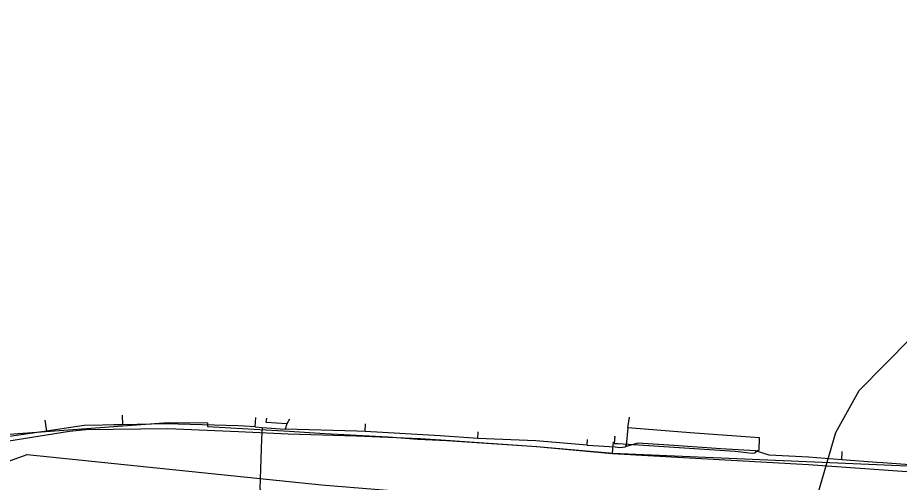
# Model space of a CAD drawing. Extents: x -662620 to -656370, y -1067090 to -1062990.
# Drawn here: x -659229.2 to -659061, y -1065044.7 to -1064955.9 of the extents above; entities that cross this region are included whole.
import ezdxf

# ---------------------------------------------------------------- set-up
doc = ezdxf.new("R2010")
doc.units = 0
for name, color, linetype in [('SDELOVACÍ_VEDENÍ_-_PODZEMNÍ', 7, 'Continuous'), ('SILNICE_II__TŘÍDY_A_III__TŘÍDY', 7, 'Continuous'), ('VRSTEVNICE_ZÁKLADNÍ', 7, 'Continuous')]:
    doc.layers.add(name, color=color, linetype=linetype)

msp = doc.modelspace()

# ---------------------------------------------------------------- linework, layer by layer
at = {"layer": 'SDELOVACÍ_VEDENÍ_-_PODZEMNÍ'}
for points in [[(-659268.92, -1064932.08), (-659267.13, -1064939.81), (-659264.91, -1064952.37), (-659263.45, -1064967.42), (-659262.46, -1064976.17), (-659255.92, -1065016.58), (-659252.68, -1065035.96), (-659252.63, -1065035.97), (-659251.52, -1065037.14), (-659247.43, -1065038.97), (-659240.27, -1065038.22), (-659232.45, -1065036.99), (-659219.26, -1065034.88)], [(-659263.92, -1064958.31), (-659261.35, -1064975.96), (-659261.22, -1064977.24), (-659252.33, -1065037.12), (-659252.09, -1065038.68), (-659247.38, -1065038.41), (-659232.49, -1065035.62), (-659200.46, -1065033.24), (-659192.97, -1065033.33), (-659192.97, -1065033.99), (-659177.39, -1065034.91), (-659170.6, -1065035.34)], [(-659263.92, -1064958.31), (-659261.35, -1064975.96), (-659261.22, -1064977.24), (-659252.33, -1065037.12), (-659252.09, -1065038.68), (-659247.38, -1065038.41), (-659232.49, -1065035.62), (-659200.46, -1065033.24), (-659192.97, -1065033.33), (-659192.97, -1065033.99), (-659177.39, -1065034.91), (-659170.6, -1065035.34)], [(-659148.42, -1065036.53), (-659130.19, -1065037.83), (-659115.72, -1065039.14), (-659078.28, -1065041.28), (-659059.54, -1065042.57), (-659038.53, -1065044.55), (-659033.01, -1065044.5), (-659022.45, -1065042.82), (-659018.24, -1065042.22), (-658997.86, -1065038.29), (-658976.24, -1065034.24), (-658967.3, -1065032.33), (-658951.67, -1065028.88), (-658934.62, -1065024.66), (-658909.89, -1065016.43), (-658906, -1065015.24)], [(-659223.98, -1065032.77), (-659223.67, -1065034.88)], [(-659223.98, -1065032.77), (-659223.67, -1065034.88)], [(-659209.24, -1065031.86), (-659209.2, -1065033.68)], [(-659209.24, -1065031.86), (-659209.2, -1065033.68)], [(-659183.85, -1065034.09), (-659183.72, -1065032.26)], [(-659183.85, -1065034.09), (-659183.72, -1065032.26)], [(-659177.81, -1065033.51), (-659181.74, -1065033.24), (-659181.66, -1065032.39)], [(-659177.81, -1065033.51), (-659181.74, -1065033.24), (-659181.66, -1065032.39)], [(-659177.28, -1065032.62), (-659177.81, -1065033.51)], [(-659177.28, -1065032.62), (-659177.81, -1065033.51)], [(-659112.76, -1065034.26), (-659112.45, -1065032.23)], [(-659112.76, -1065034.26), (-659112.45, -1065032.23)], [(-659223.67, -1065034.88), (-659232.45, -1065036.15), (-659243.14, -1065037.5)], [(-659223.67, -1065034.88), (-659232.45, -1065036.15), (-659243.14, -1065037.5)], [(-659223.67, -1065034.88), (-659232.45, -1065036.15), (-659243.14, -1065037.5)], [(-659223.67, -1065034.88), (-659232.45, -1065036.15), (-659243.14, -1065037.5)], [(-659223.67, -1065034.88), (-659232.45, -1065036.15), (-659243.14, -1065037.5)], [(-659223.67, -1065034.88), (-659232.45, -1065036.15), (-659243.14, -1065037.5)], [(-659210.83, -1065033.71), (-659212.93, -1065033.75), (-659216.49, -1065033.84), (-659223.67, -1065034.88)], [(-659210.83, -1065033.71), (-659212.93, -1065033.75), (-659216.49, -1065033.84), (-659223.67, -1065034.88)], [(-659210.83, -1065033.71), (-659212.93, -1065033.75), (-659216.49, -1065033.84), (-659223.67, -1065034.88)], [(-659210.83, -1065033.71), (-659212.93, -1065033.75), (-659216.49, -1065033.84), (-659223.67, -1065034.88)], [(-659210.83, -1065033.71), (-659212.93, -1065033.75), (-659216.49, -1065033.84), (-659223.67, -1065034.88)], [(-659210.83, -1065033.71), (-659212.93, -1065033.75), (-659216.49, -1065033.84), (-659223.67, -1065034.88)], [(-659219.26, -1065034.88), (-659216.2, -1065034.56)], [(-659216.2, -1065034.56), (-659200.51, -1065034.37), (-659187.06, -1065034.94), (-659177.54, -1065035.4), (-659164.6, -1065035.81), (-659152.41, -1065036.29)], [(-659209.2, -1065033.68), (-659210.83, -1065033.71)], [(-659209.2, -1065033.68), (-659210.83, -1065033.71)], [(-659209.2, -1065033.68), (-659210.83, -1065033.71)], [(-659209.2, -1065033.68), (-659210.83, -1065033.71)], [(-659209.2, -1065033.68), (-659210.83, -1065033.71)], [(-659209.2, -1065033.68), (-659210.83, -1065033.71)], [(-659185.95, -1065033.94), (-659187.08, -1065033.87), (-659200.84, -1065033.52), (-659209.2, -1065033.68)], [(-659185.95, -1065033.94), (-659187.08, -1065033.87), (-659200.84, -1065033.52), (-659209.2, -1065033.68)], [(-659185.95, -1065033.94), (-659187.08, -1065033.87), (-659200.84, -1065033.52), (-659209.2, -1065033.68)], [(-659185.95, -1065033.94), (-659187.08, -1065033.87), (-659200.84, -1065033.52), (-659209.2, -1065033.68)], [(-659185.95, -1065033.94), (-659187.08, -1065033.87), (-659200.84, -1065033.52), (-659209.2, -1065033.68)], [(-659185.95, -1065033.94), (-659187.08, -1065033.87), (-659200.84, -1065033.52), (-659209.2, -1065033.68)], [(-659183.85, -1065034.09), (-659185.95, -1065033.94)], [(-659183.85, -1065034.09), (-659185.95, -1065033.94)], [(-659183.85, -1065034.09), (-659185.95, -1065033.94)], [(-659183.85, -1065034.09), (-659185.95, -1065033.94)], [(-659183.85, -1065034.09), (-659185.95, -1065033.94)], [(-659183.85, -1065034.09), (-659185.95, -1065033.94)], [(-659182.52, -1065034.17), (-659182.67, -1065036.33), (-659182.99, -1065045.92), (-659180.35, -1065050.76), (-659180.61, -1065053.78), (-659183.02, -1065061.55), (-659184.94, -1065067.85)], [(-659182.52, -1065034.17), (-659182.67, -1065036.33), (-659182.99, -1065045.92), (-659180.35, -1065050.76), (-659180.61, -1065053.78), (-659183.02, -1065061.55), (-659184.94, -1065067.85)], [(-659183.85, -1065034.09), (-659182.52, -1065034.17)], [(-659183.85, -1065034.09), (-659182.52, -1065034.17)], [(-659183.85, -1065034.09), (-659182.52, -1065034.17)], [(-659183.85, -1065034.09), (-659182.52, -1065034.17)], [(-659183.85, -1065034.09), (-659182.52, -1065034.17)], [(-659183.85, -1065034.09), (-659182.52, -1065034.17)], [(-659182.52, -1065034.17), (-659178.15, -1065034.48)], [(-659182.52, -1065034.17), (-659178.15, -1065034.48)], [(-659182.52, -1065034.17), (-659178.15, -1065034.48)], [(-659182.52, -1065034.17), (-659178.15, -1065034.48)], [(-659182.52, -1065034.17), (-659178.15, -1065034.48)], [(-659182.52, -1065034.17), (-659178.15, -1065034.48)], [(-659177.81, -1065033.51), (-659178.15, -1065034.48)], [(-659177.81, -1065033.51), (-659178.15, -1065034.48)], [(-659162.89, -1065034.95), (-659164.49, -1065034.86), (-659178.15, -1065034.48)], [(-659162.89, -1065034.95), (-659164.49, -1065034.86), (-659178.15, -1065034.48)], [(-659162.89, -1065034.95), (-659164.49, -1065034.86), (-659178.15, -1065034.48)], [(-659162.89, -1065034.95), (-659164.49, -1065034.86), (-659178.15, -1065034.48)], [(-659162.89, -1065034.95), (-659164.49, -1065034.86), (-659178.15, -1065034.48)], [(-659162.89, -1065034.95), (-659164.49, -1065034.86), (-659178.15, -1065034.48)], [(-659162.89, -1065034.95), (-659162.81, -1065033.51)], [(-659162.89, -1065034.95), (-659162.81, -1065033.51)], [(-659141.38, -1065036.31), (-659148.54, -1065035.76), (-659162.89, -1065034.95)], [(-659141.38, -1065036.31), (-659148.54, -1065035.76), (-659162.89, -1065034.95)], [(-659141.38, -1065036.31), (-659148.54, -1065035.76), (-659162.89, -1065034.95)], [(-659141.38, -1065036.31), (-659148.54, -1065035.76), (-659162.89, -1065034.95)], [(-659141.38, -1065036.31), (-659148.54, -1065035.76), (-659162.89, -1065034.95)], [(-659141.38, -1065036.31), (-659148.54, -1065035.76), (-659162.89, -1065034.95)], [(-659141.38, -1065036.31), (-659141.32, -1065034.99)], [(-659141.38, -1065036.31), (-659141.32, -1065034.99)], [(-659115.35, -1065035.9), (-659115.26, -1065035.91), (-659115.38, -1065037.22), (-659114.6, -1065037.27), (-659092.28, -1065038.73), (-659089.02, -1065039.07), (-659088.52, -1065039.02), (-659088.04, -1065038.61), (-659087.7, -1065038.53), (-659087.63, -1065036.19), (-659100.87, -1065035.18), (-659112.76, -1065034.26)], [(-659115.35, -1065035.9), (-659115.26, -1065035.91), (-659115.38, -1065037.22), (-659114.6, -1065037.27), (-659092.28, -1065038.73), (-659089.02, -1065039.07), (-659088.52, -1065039.02), (-659088.04, -1065038.61), (-659087.7, -1065038.53), (-659087.63, -1065036.19), (-659100.87, -1065035.18), (-659112.76, -1065034.26)], [(-659112.76, -1065034.26), (-659113.07, -1065037.54), (-659113.27, -1065037.91)], [(-659112.76, -1065034.26), (-659113.07, -1065037.54), (-659113.27, -1065037.91)], [(-659182.67, -1065036.33), (-659182.99, -1065045.92)], [(-659182.67, -1065036.33), (-659182.99, -1065045.92)], [(-659170.6, -1065035.34), (-659158.46, -1065035.96)], [(-659170.6, -1065035.34), (-659158.46, -1065035.96)], [(-659158.46, -1065035.96), (-659152.8, -1065036.39)], [(-659158.46, -1065035.96), (-659152.8, -1065036.39)], [(-659152.8, -1065036.39), (-659147.31, -1065036.66)], [(-659152.8, -1065036.39), (-659147.31, -1065036.66)], [(-659152.41, -1065036.29), (-659148.42, -1065036.53)], [(-659147.31, -1065036.66), (-659130.12, -1065037.8), (-659116.35, -1065039.03)], [(-659147.31, -1065036.66), (-659130.12, -1065037.8), (-659116.35, -1065039.03)], [(-659120.55, -1065037.59), (-659130.3, -1065036.76), (-659141.38, -1065036.31)], [(-659120.55, -1065037.59), (-659130.3, -1065036.76), (-659141.38, -1065036.31)], [(-659120.55, -1065037.59), (-659130.3, -1065036.76), (-659141.38, -1065036.31)], [(-659120.55, -1065037.59), (-659130.3, -1065036.76), (-659141.38, -1065036.31)], [(-659120.55, -1065037.59), (-659130.3, -1065036.76), (-659141.38, -1065036.31)], [(-659120.55, -1065037.59), (-659130.3, -1065036.76), (-659141.38, -1065036.31)], [(-659120.55, -1065037.59), (-659120.46, -1065036.46)], [(-659120.55, -1065037.59), (-659120.46, -1065036.46)], [(-659120.55, -1065037.59), (-659115.16, -1065037.88), (-659114.29, -1065038), (-659113.27, -1065037.91)], [(-659120.55, -1065037.59), (-659115.16, -1065037.88), (-659114.29, -1065038), (-659113.27, -1065037.91)], [(-659120.55, -1065037.59), (-659115.16, -1065037.88), (-659114.29, -1065038), (-659113.27, -1065037.91)], [(-659120.55, -1065037.59), (-659115.16, -1065037.88), (-659114.29, -1065038), (-659113.27, -1065037.91)], [(-659120.55, -1065037.59), (-659115.16, -1065037.88), (-659114.29, -1065038), (-659113.27, -1065037.91)], [(-659120.55, -1065037.59), (-659115.16, -1065037.88), (-659114.29, -1065038), (-659113.27, -1065037.91)], [(-659115.69, -1065039.07), (-659115.51, -1065036.92)], [(-659115.69, -1065039.07), (-659115.51, -1065036.92)], [(-659103.98, -1065037.64), (-659110.83, -1065037.18), (-659113.27, -1065037.91)], [(-659103.98, -1065037.64), (-659110.83, -1065037.18), (-659113.27, -1065037.91)], [(-659103.98, -1065037.64), (-659110.83, -1065037.18), (-659113.27, -1065037.91)], [(-659103.98, -1065037.64), (-659110.83, -1065037.18), (-659113.27, -1065037.91)], [(-659103.98, -1065037.64), (-659110.83, -1065037.18), (-659113.27, -1065037.91)], [(-659103.98, -1065037.64), (-659110.83, -1065037.18), (-659113.27, -1065037.91)], [(-659095, -1065038.24), (-659103.98, -1065037.64)], [(-659095, -1065038.24), (-659103.98, -1065037.64)], [(-659095, -1065038.24), (-659103.98, -1065037.64)], [(-659095, -1065038.24), (-659103.98, -1065037.64)], [(-659095, -1065038.24), (-659103.98, -1065037.64)], [(-659095, -1065038.24), (-659103.98, -1065037.64)], [(-659071.92, -1065040.35), (-659078.32, -1065039.87), (-659085.77, -1065039.5), (-659088.42, -1065038.68), (-659095, -1065038.24)], [(-659071.92, -1065040.35), (-659078.32, -1065039.87), (-659085.77, -1065039.5), (-659088.42, -1065038.68), (-659095, -1065038.24)], [(-659071.92, -1065040.35), (-659078.32, -1065039.87), (-659085.77, -1065039.5), (-659088.42, -1065038.68), (-659095, -1065038.24)], [(-659071.92, -1065040.35), (-659078.32, -1065039.87), (-659085.77, -1065039.5), (-659088.42, -1065038.68), (-659095, -1065038.24)], [(-659071.92, -1065040.35), (-659078.32, -1065039.87), (-659085.77, -1065039.5), (-659088.42, -1065038.68), (-659095, -1065038.24)], [(-659071.92, -1065040.35), (-659078.32, -1065039.87), (-659085.77, -1065039.5), (-659088.42, -1065038.68), (-659095, -1065038.24)], [(-659116.35, -1065039.03), (-659115.69, -1065039.07)], [(-659116.35, -1065039.03), (-659115.69, -1065039.07)], [(-659115.69, -1065039.07), (-659059.39, -1065041.53)], [(-659115.69, -1065039.07), (-659059.39, -1065041.53)], [(-659071.92, -1065040.35), (-659071.86, -1065038.77)], [(-659071.92, -1065040.35), (-659071.86, -1065038.77)], [(-659065.28, -1065040.86), (-659071.92, -1065040.35)], [(-659065.28, -1065040.86), (-659071.92, -1065040.35)], [(-659065.28, -1065040.86), (-659071.92, -1065040.35)], [(-659065.28, -1065040.86), (-659071.92, -1065040.35)], [(-659065.28, -1065040.86), (-659071.92, -1065040.35)], [(-659065.28, -1065040.86), (-659071.92, -1065040.35)], [(-659064.08, -1065040.95), (-659065.28, -1065040.86)], [(-659064.08, -1065040.95), (-659065.28, -1065040.86)], [(-659064.08, -1065040.95), (-659065.28, -1065040.86)], [(-659064.08, -1065040.95), (-659065.28, -1065040.86)], [(-659064.08, -1065040.95), (-659065.28, -1065040.86)], [(-659064.08, -1065040.95), (-659065.28, -1065040.86)], [(-659051.66, -1065041.99), (-659059.78, -1065041.28), (-659064.08, -1065040.95)], [(-659051.66, -1065041.99), (-659059.78, -1065041.28), (-659064.08, -1065040.95)], [(-659051.66, -1065041.99), (-659059.78, -1065041.28), (-659064.08, -1065040.95)], [(-659051.66, -1065041.99), (-659059.78, -1065041.28), (-659064.08, -1065040.95)], [(-659051.66, -1065041.99), (-659059.78, -1065041.28), (-659064.08, -1065040.95)], [(-659051.66, -1065041.99), (-659059.78, -1065041.28), (-659064.08, -1065040.95)]]:
    msp.add_lwpolyline(points, dxfattribs=at)
at = {"layer": 'SILNICE_II__TŘÍDY_A_III__TŘÍDY'}
msp.add_lwpolyline([(-659883.02, -1065082.94), (-659720.77, -1065091.61), (-659557.39, -1065100.68), (-659486.58, -1065100.68), (-659384.92, -1065090.7), (-659307.76, -1065078.9), (-659260.28, -1065051.16), (-659227.39, -1065039.38), (-659171.2, -1065045.15), (-659056.18, -1065054.53), (-658923.05, -1065030.97), (-658815.83, -1064996.8), (-658708.47, -1064884.92), (-658668.84, -1064839.24), (-658627.67, -1064793.74), (-658537.53, -1064703.19), (-658510.68, -1064674.03)], dxfattribs=at)
at = {"layer": 'VRSTEVNICE_ZÁKLADNÍ'}
msp.add_lwpolyline([(-659277.62, -1065226.11), (-659252.75, -1065176.37), (-659246.31, -1065167.79), (-659240.03, -1065160.93), (-659227.45, -1065151.5), (-659213.87, -1065144.35), (-659203.29, -1065140.06), (-659167.27, -1065128.49), (-659147.55, -1065118.62), (-659139.26, -1065112.91), (-659118.68, -1065094.04), (-659099.52, -1065080.17), (-659086.94, -1065068.17), (-659081.8, -1065061.31), (-659079.51, -1065057.16), (-659073.08, -1065035.15), (-659068.65, -1065027.15), (-659058.79, -1065017.14)], dxfattribs=at)
msp.add_lwpolyline([(-659277.62, -1065226.11), (-659252.75, -1065176.37), (-659246.31, -1065167.79), (-659240.03, -1065160.93), (-659227.45, -1065151.5), (-659213.87, -1065144.35), (-659203.29, -1065140.06), (-659167.27, -1065128.49), (-659147.55, -1065118.62), (-659139.26, -1065112.91), (-659118.68, -1065094.04), (-659099.52, -1065080.17), (-659086.94, -1065068.17), (-659081.8, -1065061.31), (-659079.51, -1065057.16), (-659073.08, -1065035.15), (-659068.65, -1065027.15), (-659058.79, -1065017.14)], dxfattribs=at)

doc.saveas('drawing.dxf')
